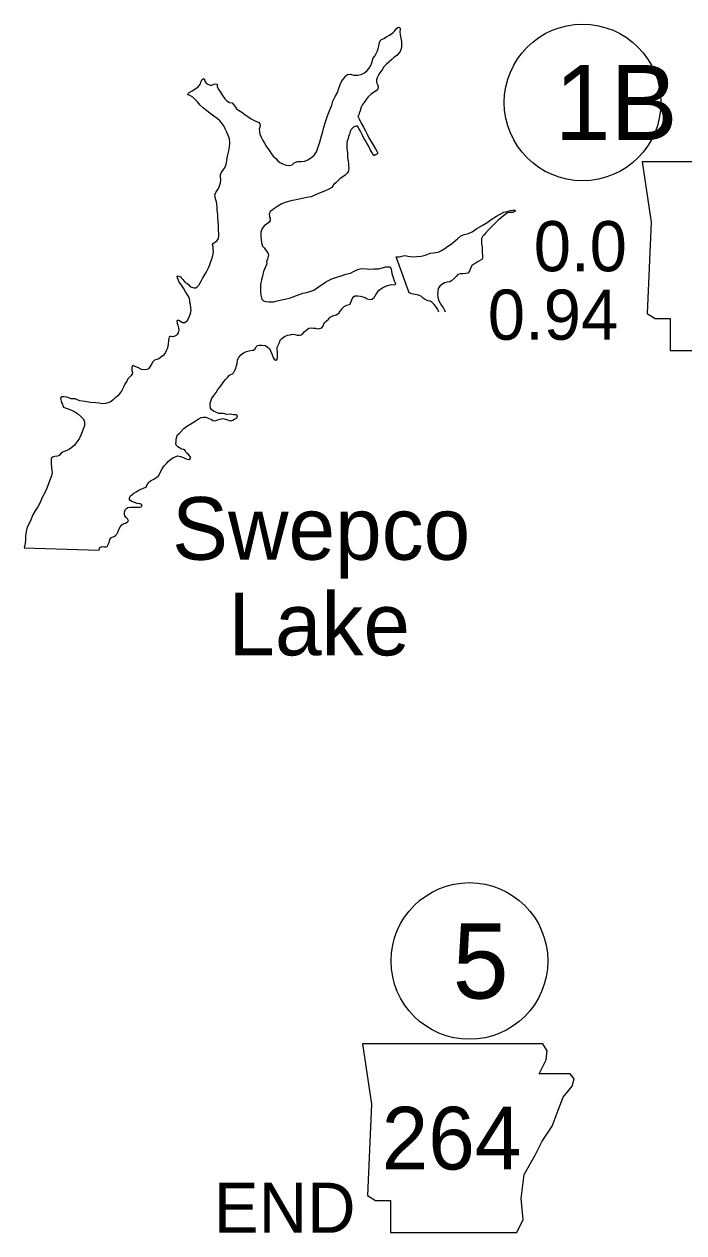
# Model space of a CAD drawing. Extents: x -939622 to -934245, y 1383184 to 1385301.
# Drawn here: x -935821.08 to -935804.4, y 1384206.51 to 1384237.07 of the extents above; entities that cross this region are included whole.
import ezdxf

# ---------------------------------------------------------------- set-up
doc = ezdxf.new("R2010")
doc.units = 0
for name, color, linetype in [('21', 7, 'Continuous'), ('25', 7, 'Continuous'), ('27', 7, 'Continuous'), ('9', 7, 'Continuous')]:
    doc.layers.add(name, color=color, linetype=linetype)

msp = doc.modelspace()

# ---------------------------------------------------------------- linework, layer by layer
at = {"layer": '21'}
for points in [[(-935805.459, 1384233.584), (-935805.231, 1384232.062), (-935805.332, 1384229.753), (-935805.129, 1384229.626), (-935804.749, 1384229.626), (-935804.749, 1384228.814), (-935801.551, 1384228.814), (-935801.399, 1384229.143), (-935801.45, 1384229.676), (-935801.374, 1384230.285), (-935801.094, 1384230.768), (-935800.917, 1384231.123), (-935800.663, 1384231.504), (-935800.511, 1384231.91), (-935800.384, 1384232.239), (-935800.155, 1384232.519), (-935800.105, 1384232.696), (-935800.206, 1384232.823), (-935800.993, 1384232.823), (-935800.815, 1384233.178), (-935800.79, 1384233.407), (-935800.895, 1384233.582)], [(-935812.53, 1384211.289), (-935812.301, 1384209.766), (-935812.403, 1384207.457), (-935812.2, 1384207.33), (-935811.819, 1384207.33), (-935811.819, 1384206.518), (-935808.622, 1384206.518), (-935808.469, 1384206.848), (-935808.52, 1384207.381), (-935808.444, 1384207.99), (-935808.165, 1384208.472), (-935807.987, 1384208.828), (-935807.733, 1384209.208), (-935807.581, 1384209.614), (-935807.454, 1384209.944), (-935807.226, 1384210.223), (-935807.175, 1384210.401), (-935807.277, 1384210.528), (-935808.063, 1384210.528), (-935807.886, 1384210.883), (-935807.86, 1384211.111), (-935807.965, 1384211.287)]]:
    msp.add_lwpolyline(points, close=True, dxfattribs=at)
at = {"layer": '27'}
for centre in [(-935806.964, 1384235.086), (-935809.823, 1384213.384)]:
    msp.add_circle(centre, 1.98, dxfattribs=at)
at = {"layer": '9'}
for points in [[(-935812.099, 1384236.599), (-935812.082, 1384236.644), (-935812.043, 1384236.68), (-935811.989, 1384236.707), (-935811.92, 1384236.744), (-935811.846, 1384236.789), (-935811.762, 1384236.849), (-935811.709, 1384236.897), (-935811.664, 1384236.954), (-935811.634, 1384236.985), (-935811.604, 1384236.988), (-935811.577, 1384236.964), (-935811.571, 1384236.922), (-935811.583, 1384236.877), (-935811.577, 1384236.799), (-935811.555, 1384236.715), (-935811.537, 1384236.631), (-935811.537, 1384236.565), (-935811.543, 1384236.499), (-935811.551, 1384236.445), (-935811.575, 1384236.376), (-935811.611, 1384236.331), (-935811.661, 1384236.277), (-935811.724, 1384236.234), (-935811.784, 1384236.174), (-935811.852, 1384236.114), (-935811.918, 1384236.051), (-935811.984, 1384235.991), (-935812.028, 1384235.913), (-935812.085, 1384235.834), (-935812.12, 1384235.777), (-935812.153, 1384235.711), (-935812.171, 1384235.657), (-935812.177, 1384235.594), (-935812.147, 1384235.537), (-935812.134, 1384235.489), (-935812.137, 1384235.432), (-935812.179, 1384235.384), (-935812.251, 1384235.336), (-935812.31, 1384235.294), (-935812.382, 1384235.228), (-935812.438, 1384235.164), (-935812.489, 1384235.086), (-935812.525, 1384235.032), (-935812.557, 1384234.966), (-935812.59, 1384234.873), (-935812.608, 1384234.813), (-935812.619, 1384234.762), (-935812.643, 1384234.741), (-935812.61, 1384234.669), (-935812.559, 1384234.564), (-935812.499, 1384234.462), (-935812.451, 1384234.373), (-935812.408, 1384234.283), (-935812.363, 1384234.193), (-935812.318, 1384234.106), (-935812.258, 1384234.013), (-935812.198, 1384233.915), (-935812.162, 1384233.852), (-935812.137, 1384233.801), (-935812.17, 1384233.774), (-935812.209, 1384233.762), (-935812.242, 1384233.735), (-935812.284, 1384233.815), (-935812.329, 1384233.896), (-935812.377, 1384233.992), (-935812.417, 1384234.058), (-935812.456, 1384234.13), (-935812.501, 1384234.205), (-935812.546, 1384234.291), (-935812.579, 1384234.357), (-935812.618, 1384234.426), (-935812.636, 1384234.465), (-935812.657, 1384234.489), (-935812.699, 1384234.489), (-935812.756, 1384234.462), (-935812.81, 1384234.407), (-935812.842, 1384234.35), (-935812.848, 1384234.305), (-935812.866, 1384234.272), (-935812.878, 1384234.227), (-935812.893, 1384234.179), (-935812.913, 1384234.113), (-935812.925, 1384234.038), (-935812.919, 1384233.927), (-935812.909, 1384233.816), (-935812.906, 1384233.699), (-935812.888, 1384233.606), (-935812.881, 1384233.534), (-935812.878, 1384233.495), (-935812.872, 1384233.427), (-935812.878, 1384233.379), (-935812.887, 1384233.334), (-935812.911, 1384233.297), (-935812.967, 1384233.249), (-935813.024, 1384233.204), (-935813.09, 1384233.162), (-935813.134, 1384233.12), (-935813.191, 1384233.06), (-935813.257, 1384233.005), (-935813.304, 1384232.939)], [(-935816.944, 1384235.305), (-935816.912, 1384235.341), (-935816.831, 1384235.377), (-935816.741, 1384235.438), (-935816.673, 1384235.489), (-935816.619, 1384235.558), (-935816.601, 1384235.624), (-935816.587, 1384235.663), (-935816.548, 1384235.693), (-935816.518, 1384235.678), (-935816.509, 1384235.615), (-935816.47, 1384235.565), (-935816.416, 1384235.538), (-935816.374, 1384235.526), (-935816.332, 1384235.523), (-935816.284, 1384235.55), (-935816.239, 1384235.556), (-935816.203, 1384235.547), (-935816.197, 1384235.484), (-935816.161, 1384235.407), (-935816.119, 1384235.344), (-935816.068, 1384235.26), (-935816.004, 1384235.176), (-935815.953, 1384235.125), (-935815.888, 1384235.09), (-935815.822, 1384235.078), (-935815.786, 1384235.036), (-935815.74, 1384234.967), (-935815.71, 1384234.925), (-935815.662, 1384234.893), (-935815.581, 1384234.842), (-935815.501, 1384234.785), (-935815.429, 1384234.728), (-935815.342, 1384234.669), (-935815.252, 1384234.624), (-935815.18, 1384234.594), (-935815.147, 1384234.576), (-935815.12, 1384234.549), (-935815.117, 1384234.507), (-935815.125, 1384234.465), (-935815.137, 1384234.411), (-935815.134, 1384234.348), (-935815.125, 1384234.286), (-935815.086, 1384234.211), (-935815.043, 1384234.127), (-935815.001, 1384234.055), (-935814.95, 1384233.968), (-935814.89, 1384233.878), (-935814.839, 1384233.795), (-935814.779, 1384233.72), (-935814.719, 1384233.666), (-935814.668, 1384233.615), (-935814.614, 1384233.568), (-935814.551, 1384233.532), (-935814.455, 1384233.502), (-935814.38, 1384233.496), (-935814.305, 1384233.512), (-935814.252, 1384233.56), (-935814.21, 1384233.581), (-935814.165, 1384233.593), (-935814.081, 1384233.593), (-935813.983, 1384233.6), (-935813.89, 1384233.648), (-935813.806, 1384233.702), (-935813.741, 1384233.759), (-935813.693, 1384233.835), (-935813.667, 1384233.916), (-935813.616, 1384234.054), (-935813.572, 1384234.207), (-935813.53, 1384234.351), (-935813.504, 1384234.459), (-935813.463, 1384234.6), (-935813.418, 1384234.723), (-935813.371, 1384234.855), (-935813.305, 1384235.017), (-935813.276, 1384235.123), (-935813.219, 1384235.24), (-935813.16, 1384235.336), (-935813.133, 1384235.426), (-935813.092, 1384235.537), (-935813.047, 1384235.633), (-935812.997, 1384235.696), (-935812.952, 1384235.759), (-935812.904, 1384235.79), (-935812.833, 1384235.799), (-935812.746, 1384235.778), (-935812.647, 1384235.778), (-935812.557, 1384235.797), (-935812.48, 1384235.836), (-935812.408, 1384235.896), (-935812.36, 1384235.953), (-935812.319, 1384236.02), (-935812.289, 1384236.086), (-935812.277, 1384236.137), (-935812.266, 1384236.194), (-935812.218, 1384236.26), (-935812.17, 1384236.338), (-935812.144, 1384236.389), (-935812.132, 1384236.455), (-935812.114, 1384236.521), (-935812.099, 1384236.599)], [(-935816.874, 1384229.76), (-935816.856, 1384229.838), (-935816.866, 1384229.907), (-935816.878, 1384229.982), (-935816.893, 1384230.03), (-935816.893, 1384230.078), (-935816.911, 1384230.153), (-935816.947, 1384230.222), (-935816.999, 1384230.303), (-935817.05, 1384230.392), (-935817.101, 1384230.467), (-935817.161, 1384230.542), (-935817.185, 1384230.608), (-935817.2, 1384230.656), (-935817.212, 1384230.692), (-935817.203, 1384230.704), (-935817.167, 1384230.695), (-935817.128, 1384230.677), (-935817.107, 1384230.65), (-935817.065, 1384230.611), (-935817.035, 1384230.566), (-935817.008, 1384230.533), (-935816.966, 1384230.516), (-935816.921, 1384230.48), (-935816.888, 1384230.447), (-935816.864, 1384230.423), (-935816.819, 1384230.405), (-935816.783, 1384230.402), (-935816.742, 1384230.402), (-935816.697, 1384230.433), (-935816.661, 1384230.472), (-935816.634, 1384230.526), (-935816.599, 1384230.583), (-935816.575, 1384230.637), (-935816.548, 1384230.682), (-935816.498, 1384230.766), (-935816.465, 1384230.823), (-935816.429, 1384230.892), (-935816.397, 1384230.964), (-935816.367, 1384231.045), (-935816.337, 1384231.136), (-935816.311, 1384231.214), (-935816.296, 1384231.313), (-935816.299, 1384231.385), (-935816.302, 1384231.439), (-935816.315, 1384231.489), (-935816.294, 1384231.526), (-935816.24, 1384231.562), (-935816.198, 1384231.598), (-935816.169, 1384231.646), (-935816.16, 1384231.709), (-935816.16, 1384231.772), (-935816.163, 1384231.853), (-935816.17, 1384231.982), (-935816.176, 1384232.081), (-935816.182, 1384232.174), (-935816.186, 1384232.267), (-935816.198, 1384232.357), (-935816.201, 1384232.429), (-935816.205, 1384232.512), (-935816.217, 1384232.578), (-935816.241, 1384232.647), (-935816.253, 1384232.713), (-935816.256, 1384232.752), (-935816.238, 1384232.809), (-935816.197, 1384232.863), (-935816.167, 1384232.911), (-935816.14, 1384232.981), (-935816.117, 1384233.053), (-935816.111, 1384233.134), (-935816.117, 1384233.203), (-935816.12, 1384233.257), (-935816.103, 1384233.311), (-935816.058, 1384233.365), (-935815.998, 1384233.449), (-935815.969, 1384233.524), (-935815.954, 1384233.611), (-935815.951, 1384233.683), (-935815.931, 1384233.764), (-935815.904, 1384233.86), (-935815.887, 1384233.965), (-935815.884, 1384234.064), (-935815.893, 1384234.166), (-935815.923, 1384234.253), (-935815.96, 1384234.334), (-935815.999, 1384234.421), (-935816.035, 1384234.498), (-935816.086, 1384234.564), (-935816.134, 1384234.621), (-935816.2, 1384234.681), (-935816.281, 1384234.74), (-935816.386, 1384234.815), (-935816.461, 1384234.875), (-935816.542, 1384234.94), (-935816.632, 1384235.021), (-935816.701, 1384235.102), (-935816.752, 1384235.156), (-935816.818, 1384235.218), (-935816.878, 1384235.251), (-935816.923, 1384235.278), (-935816.944, 1384235.305)], [(-935813.304, 1384232.939), (-935813.379, 1384232.897), (-935813.489, 1384232.843), (-935813.597, 1384232.803), (-935813.698, 1384232.761), (-935813.821, 1384232.701), (-935813.937, 1384232.682), (-935814.048, 1384232.661), (-935814.201, 1384232.627), (-935814.335, 1384232.603), (-935814.479, 1384232.554), (-935814.583, 1384232.515), (-935814.67, 1384232.467), (-935814.765, 1384232.4), (-935814.813, 1384232.361), (-935814.858, 1384232.331), (-935814.887, 1384232.265), (-935814.878, 1384232.208), (-935814.863, 1384232.142), (-935814.86, 1384232.1), (-935814.89, 1384232.064), (-935814.934, 1384232.022), (-935815.003, 1384231.977), (-935815.06, 1384231.899), (-935815.095, 1384231.812), (-935815.098, 1384231.71), (-935815.089, 1384231.626), (-935815.076, 1384231.548), (-935815.052, 1384231.455), (-935815.01, 1384231.41), (-935814.977, 1384231.365), (-935814.944, 1384231.323), (-935814.92, 1384231.284), (-935814.905, 1384231.224), (-935814.928, 1384231.128), (-935814.952, 1384231.065), (-935814.949, 1384231.011), (-935814.975, 1384230.93), (-935815.032, 1384230.813), (-935815.055, 1384230.699), (-935815.082, 1384230.603), (-935815.105, 1384230.489), (-935815.108, 1384230.411), (-935815.102, 1384230.3), (-935815.096, 1384230.213), (-935815.08, 1384230.15), (-935815.071, 1384230.117), (-935815.029, 1384230.069), (-935814.975, 1384230.058), (-935814.894, 1384230.043), (-935814.775, 1384230.043), (-935814.649, 1384230.083), (-935814.488, 1384230.113), (-935814.344, 1384230.15), (-935814.192, 1384230.207), (-935814.031, 1384230.262), (-935813.932, 1384230.286), (-935813.836, 1384230.313), (-935813.756, 1384230.341), (-935813.672, 1384230.404), (-935813.586, 1384230.461), (-935813.52, 1384230.503), (-935813.466, 1384230.543), (-935813.401, 1384230.579), (-935813.305, 1384230.63), (-935813.197, 1384230.666), (-935813.063, 1384230.706), (-935812.946, 1384230.742), (-935812.833, 1384230.77), (-935812.74, 1384230.824), (-935812.648, 1384230.86), (-935812.582, 1384230.881), (-935812.516, 1384230.891), (-935812.414, 1384230.882), (-935812.337, 1384230.87), (-935812.238, 1384230.88), (-935812.115, 1384230.877), (-935812.026, 1384230.907), (-935811.936, 1384230.932), (-935811.825, 1384230.935), (-935811.804, 1384230.872), (-935811.783, 1384230.761), (-935811.755, 1384230.662), (-935811.725, 1384230.581), (-935811.695, 1384230.51), (-935811.713, 1384230.471), (-935811.803, 1384230.479), (-935811.925, 1384230.443), (-935812.012, 1384230.404), (-935812.074, 1384230.361), (-935812.137, 1384230.313), (-935812.185, 1384230.247), (-935812.217, 1384230.187), (-935812.253, 1384230.133), (-935812.289, 1384230.106), (-935812.334, 1384230.097), (-935812.409, 1384230.111), (-935812.463, 1384230.144), (-935812.514, 1384230.165), (-935812.579, 1384230.183), (-935812.648, 1384230.194)], [(-935810.601, 1384229.788), (-935810.625, 1384229.853), (-935810.673, 1384229.928), (-935810.715, 1384229.982), (-935810.766, 1384230.027), (-935810.82, 1384230.06), (-935810.874, 1384230.075), (-935810.943, 1384230.104), (-935810.991, 1384230.137), (-935811.039, 1384230.182), (-935811.114, 1384230.218), (-935811.195, 1384230.235), (-935811.281, 1384230.253), (-935811.344, 1384230.277), (-935811.674, 1384231.187), (-935811.602, 1384231.182), (-935811.557, 1384231.194), (-935811.497, 1384231.209), (-935811.449, 1384231.215), (-935811.377, 1384231.203), (-935811.315, 1384231.189), (-935811.237, 1384231.186), (-935811.153, 1384231.192), (-935811.045, 1384231.205), (-935810.968, 1384231.22), (-935810.89, 1384231.244), (-935810.818, 1384231.277), (-935810.729, 1384231.287), (-935810.615, 1384231.302), (-935810.546, 1384231.338), (-935810.448, 1384231.399), (-935810.37, 1384231.453), (-935810.287, 1384231.504), (-935810.227, 1384231.558), (-935810.125, 1384231.637), (-935810.039, 1384231.718), (-935809.955, 1384231.748), (-935809.848, 1384231.778), (-935809.752, 1384231.818), (-935809.639, 1384231.902), (-935809.504, 1384231.978), (-935809.376, 1384232.05), (-935809.248, 1384232.146), (-935809.14, 1384232.21), (-935809.045, 1384232.267), (-935808.955, 1384232.312), (-935808.871, 1384232.334), (-935808.785, 1384232.358), (-935808.728, 1384232.367), (-935808.683, 1384232.367), (-935808.668, 1384232.355), (-935808.68, 1384232.334), (-935808.728, 1384232.304), (-935808.799, 1384232.301), (-935808.865, 1384232.298), (-935808.925, 1384232.246), (-935809.005, 1384232.186), (-935809.098, 1384232.111), (-935809.184, 1384232.027), (-935809.265, 1384231.942), (-935809.351, 1384231.858), (-935809.417, 1384231.786), (-935809.453, 1384231.744), (-935809.494, 1384231.696), (-935809.521, 1384231.645), (-935809.515, 1384231.513), (-935809.502, 1384231.423), (-935809.502, 1384231.36), (-935809.495, 1384231.15), (-935809.513, 1384231.12), (-935809.603, 1384231.063), (-935809.683, 1384231.017), (-935809.752, 1384230.972), (-935809.785, 1384230.918), (-935809.826, 1384230.825), (-935809.865, 1384230.771), (-935809.919, 1384230.759), (-935809.991, 1384230.755), (-935810.062, 1384230.752), (-935810.119, 1384230.74), (-935810.149, 1384230.695), (-935810.2, 1384230.644), (-935810.277, 1384230.574), (-935810.322, 1384230.556), (-935810.391, 1384230.544), (-935810.454, 1384230.526), (-935810.519, 1384230.487), (-935810.576, 1384230.441), (-935810.612, 1384230.384), (-935810.623, 1384230.306), (-935810.632, 1384230.246), (-935810.626, 1384230.168), (-935810.605, 1384230.093), (-935810.56, 1384230.016), (-935810.526, 1384229.953), (-935810.49, 1384229.905), (-935810.46, 1384229.851), (-935810.436, 1384229.797)], [(-935812.648, 1384230.194), (-935812.717, 1384230.194), (-935812.783, 1384230.149), (-935812.806, 1384230.089), (-935812.836, 1384230.005), (-935812.86, 1384229.972), (-935812.935, 1384229.954), (-935813, 1384229.92), (-935813.051, 1384229.866), (-935813.093, 1384229.818), (-935813.123, 1384229.776)], [(-935816.874, 1384229.76), (-935816.919, 1384229.659), (-935816.949, 1384229.586), (-935816.975, 1384229.547), (-935817.02, 1384229.517), (-935817.074, 1384229.517), (-935817.119, 1384229.544), (-935817.152, 1384229.567), (-935817.188, 1384229.582), (-935817.218, 1384229.57), (-935817.215, 1384229.51), (-935817.193, 1384229.459), (-935817.178, 1384229.387), (-935817.172, 1384229.33), (-935817.189, 1384229.261), (-935817.21, 1384229.225), (-935817.24, 1384229.192), (-935817.267, 1384229.182), (-935817.321, 1384229.164), (-935817.36, 1384229.17), (-935817.39, 1384229.17), (-935817.41, 1384229.161), (-935817.419, 1384229.128), (-935817.434, 1384229.067), (-935817.439, 1384228.983), (-935817.457, 1384228.875), (-935817.48, 1384228.821), (-935817.513, 1384228.749), (-935817.575, 1384228.682), (-935817.629, 1384228.643), (-935817.677, 1384228.604), (-935817.728, 1384228.591), (-935817.784, 1384228.57), (-935817.829, 1384228.528), (-935817.871, 1384228.45), (-935817.903, 1384228.404), (-935817.936, 1384228.353), (-935817.981, 1384228.332), (-935818.047, 1384228.328), (-935818.11, 1384228.34), (-935818.191, 1384228.379), (-935818.26, 1384228.405), (-935818.32, 1384228.438), (-935818.341, 1384228.432), (-935818.356, 1384228.387), (-935818.355, 1384228.309), (-935818.34, 1384228.258), (-935818.349, 1384228.222), (-935818.381, 1384228.176), (-935818.423, 1384228.137), (-935818.456, 1384228.098), (-935818.488, 1384228.044), (-935818.524, 1384227.984), (-935818.56, 1384227.908), (-935818.613, 1384227.806), (-935818.666, 1384227.719), (-935818.708, 1384227.67), (-935818.756, 1384227.634), (-935818.782, 1384227.616), (-935818.827, 1384227.568), (-935818.878, 1384227.525), (-935818.932, 1384227.501), (-935819.021, 1384227.476), (-935819.105, 1384227.47), (-935819.186, 1384227.481), (-935819.27, 1384227.49), (-935819.399, 1384227.504), (-935819.543, 1384227.531), (-935819.672, 1384227.548), (-935819.792, 1384227.592), (-935819.888, 1384227.598), (-935819.999, 1384227.639), (-935820.074, 1384227.645), (-935820.119, 1384227.647), (-935820.161, 1384227.62), (-935820.154, 1384227.569), (-935820.133, 1384227.506), (-935820.112, 1384227.464), (-935820.106, 1384227.422), (-935820.087, 1384227.386), (-935820.042, 1384227.366), (-935819.964, 1384227.342), (-935819.883, 1384227.309), (-935819.802, 1384227.268), (-935819.727, 1384227.223), (-935819.643, 1384227.152), (-935819.579, 1384227.08), (-935819.552, 1384227.005), (-935819.551, 1384226.924), (-935819.593, 1384226.801), (-935819.646, 1384226.674), (-935819.693, 1384226.581), (-935819.747, 1384226.506), (-935819.809, 1384226.427), (-935819.875, 1384226.364), (-935819.934, 1384226.324), (-935820.003, 1384226.291), (-935820.069, 1384226.267), (-935820.111, 1384226.248), (-935820.146, 1384226.221), (-935820.194, 1384226.164)], [(-935814.629, 1384229.017), (-935814.606, 1384229.074), (-935814.564, 1384229.122), (-935814.495, 1384229.168), (-935814.424, 1384229.207), (-935814.358, 1384229.214), (-935814.301, 1384229.226), (-935814.241, 1384229.22), (-935814.181, 1384229.2), (-935814.112, 1384229.203), (-935814.079, 1384229.215), (-935814.029, 1384229.252), (-935813.999, 1384229.288), (-935813.963, 1384229.318), (-935813.918, 1384229.36), (-935813.886, 1384229.384), (-935813.82, 1384229.391), (-935813.769, 1384229.382), (-935813.718, 1384229.379), (-935813.658, 1384229.368), (-935813.616, 1384229.371), (-935813.559, 1384229.386), (-935813.532, 1384229.425), (-935813.512, 1384229.468), (-935813.485, 1384229.522), (-935813.446, 1384229.561), (-935813.387, 1384229.612), (-935813.345, 1384229.661), (-935813.276, 1384229.697), (-935813.195, 1384229.719), (-935813.154, 1384229.74), (-935813.112, 1384229.776), (-935813.123, 1384229.776)], [(-935817.048, 1384226.112), (-935817, 1384226.083), (-935816.961, 1384226.068), (-935816.916, 1384226.065), (-935816.874, 1384226.086), (-935816.877, 1384226.119), (-935816.917, 1384226.176), (-935816.968, 1384226.218), (-935816.995, 1384226.248), (-935817.01, 1384226.287), (-935817.049, 1384226.317), (-935817.1, 1384226.325), (-935817.154, 1384226.352), (-935817.196, 1384226.385), (-935817.227, 1384226.418), (-935817.242, 1384226.454), (-935817.239, 1384226.52), (-935817.234, 1384226.574), (-935817.219, 1384226.637), (-935817.201, 1384226.685), (-935817.142, 1384226.739), (-935817.043, 1384226.845), (-935816.969, 1384226.902), (-935816.867, 1384226.96), (-935816.76, 1384227.03), (-935816.685, 1384227.078), (-935816.608, 1384227.124), (-935816.548, 1384227.13), (-935816.491, 1384227.127), (-935816.428, 1384227.104), (-935816.347, 1384227.071), (-935816.311, 1384227.047), (-935816.254, 1384227.036), (-935816.185, 1384227.06), (-935816.125, 1384227.084), (-935816.059, 1384227.097), (-935815.99, 1384227.082), (-935815.942, 1384227.064), (-935815.9, 1384227.047), (-935815.855, 1384227.041), (-935815.804, 1384227.059), (-935815.76, 1384227.08), (-935815.703, 1384227.111), (-935815.688, 1384227.162), (-935815.715, 1384227.189), (-935815.79, 1384227.194), (-935815.874, 1384227.203), (-935815.955, 1384227.202), (-935816.051, 1384227.22), (-935816.159, 1384227.228), (-935816.234, 1384227.255), (-935816.291, 1384227.282), (-935816.333, 1384227.317), (-935816.372, 1384227.362), (-935816.376, 1384227.431), (-935816.379, 1384227.482), (-935816.358, 1384227.533), (-935816.332, 1384227.609), (-935816.278, 1384227.69), (-935816.228, 1384227.756), (-935816.18, 1384227.832), (-935816.121, 1384227.901), (-935816.053, 1384228.006), (-935815.987, 1384228.085), (-935815.942, 1384228.136), (-935815.892, 1384228.19), (-935815.853, 1384228.209), (-935815.796, 1384228.239), (-935815.761, 1384228.299), (-935815.731, 1384228.365), (-935815.714, 1384228.438), (-935815.699, 1384228.489), (-935815.687, 1384228.579), (-935815.655, 1384228.639), (-935815.604, 1384228.705), (-935815.539, 1384228.757), (-935815.461, 1384228.79), (-935815.395, 1384228.806), (-935815.317, 1384228.821), (-935815.284, 1384228.824), (-935815.252, 1384228.854), (-935815.216, 1384228.909), (-935815.18, 1384228.942), (-935815.135, 1384228.951), (-935815.072, 1384228.952), (-935814.98, 1384228.946), (-935814.925, 1384228.901), (-935814.88, 1384228.866), (-935814.85, 1384228.809), (-935814.822, 1384228.734), (-935814.798, 1384228.683), (-935814.783, 1384228.638), (-935814.762, 1384228.599), (-935814.72, 1384228.575), (-935814.69, 1384228.581), (-935814.678, 1384228.639), (-935814.676, 1384228.771), (-935814.685, 1384228.846), (-935814.68, 1384228.903), (-935814.653, 1384228.972), (-935814.629, 1384229.017)], [(-935820.194, 1384226.164), (-935820.239, 1384226.143), (-935820.305, 1384226.133), (-935820.374, 1384226.118), (-935820.394, 1384226.085), (-935820.394, 1384225.974), (-935820.387, 1384225.839), (-935820.371, 1384225.734), (-935820.389, 1384225.646), (-935820.424, 1384225.565), (-935820.457, 1384225.472), (-935820.492, 1384225.382), (-935820.551, 1384225.234), (-935820.622, 1384225.099), (-935820.675, 1384224.978), (-935820.738, 1384224.864), (-935820.803, 1384224.764), (-935820.862, 1384224.659), (-935820.91, 1384224.536), (-935820.951, 1384224.445), (-935821.001, 1384224.349), (-935821.031, 1384224.241), (-935821.042, 1384224.133), (-935821.044, 1384224.031), (-935821.056, 1384223.934), (-935821.079, 1384223.826), (-935819.185, 1384223.768), (-935819.174, 1384223.807), (-935819.147, 1384223.843), (-935819.111, 1384223.858), (-935819.057, 1384223.853), (-935819.006, 1384223.853), (-935818.979, 1384223.859), (-935818.953, 1384223.91), (-935818.932, 1384223.967), (-935818.926, 1384224.003), (-935818.911, 1384224.037), (-935818.888, 1384224.082), (-935818.852, 1384224.097), (-935818.807, 1384224.112), (-935818.771, 1384224.136), (-935818.741, 1384224.17), (-935818.709, 1384224.221), (-935818.694, 1384224.263), (-935818.679, 1384224.311), (-935818.647, 1384224.371), (-935818.611, 1384224.41), (-935818.563, 1384224.447), (-935818.521, 1384224.453), (-935818.474, 1384224.474), (-935818.438, 1384224.511), (-935818.465, 1384224.558), (-935818.501, 1384224.597), (-935818.531, 1384224.636), (-935818.541, 1384224.681), (-935818.541, 1384224.729), (-935818.529, 1384224.78), (-935818.508, 1384224.81), (-935818.458, 1384224.847), (-935818.392, 1384224.856), (-935818.317, 1384224.856), (-935818.233, 1384224.857), (-935818.167, 1384224.86), (-935818.122, 1384224.861), (-935818.101, 1384224.882), (-935818.102, 1384224.927), (-935818.153, 1384224.944), (-935818.219, 1384224.95), (-935818.291, 1384224.971), (-935818.354, 1384224.997), (-935818.399, 1384225.021), (-935818.42, 1384225.051), (-935818.417, 1384225.093), (-935818.394, 1384225.141), (-935818.358, 1384225.171), (-935818.304, 1384225.214), (-935818.247, 1384225.241), (-935818.182, 1384225.29), (-935818.131, 1384225.311), (-935818.077, 1384225.329), (-935818.047, 1384225.341), (-935817.993, 1384225.36), (-935817.976, 1384225.411), (-935817.943, 1384225.468), (-935817.889, 1384225.519), (-935817.836, 1384225.547), (-935817.782, 1384225.574), (-935817.725, 1384225.616), (-935817.686, 1384225.65), (-935817.651, 1384225.71), (-935817.624, 1384225.767), (-935817.595, 1384225.827), (-935817.541, 1384225.9), (-935817.479, 1384225.96), (-935817.44, 1384226.011), (-935817.38, 1384226.057), (-935817.318, 1384226.105), (-935817.261, 1384226.129), (-935817.198, 1384226.154), (-935817.126, 1384226.136), (-935817.048, 1384226.112)]]:
    msp.add_lwpolyline(points, dxfattribs=at)

# ---------------------------------------------------------------- texts
at = {"layer": '21'}
msp.add_text('264', height=1.584, dxfattribs=at).set_placement((-935812.043, 1384208.113))
at = {"layer": '25'}
for s, p in [('0.0', (-935808.198, 1384230.82)), ('0.94', (-935809.36, 1384229.089)), ('END', (-935816.281, 1384206.512))]:
    msp.add_text(s, height=1.2672, dxfattribs=at).set_placement(p)
at = {"layer": '27'}
for s, height, p in [('1B', 1.9008, (-935807.672, 1384234.135)), ('5', 1.901, (-935810.248, 1384212.434))]:
    msp.add_text(s, height=height, dxfattribs=at).set_placement(p)
at = {"layer": '9'}
for s, p in [('Swepco', (-935817.34, 1384223.527)), ('Lake', (-935815.919, 1384221.11))]:
    msp.add_text(s, height=1.584, dxfattribs=at).set_placement(p)

doc.saveas('drawing.dxf')
